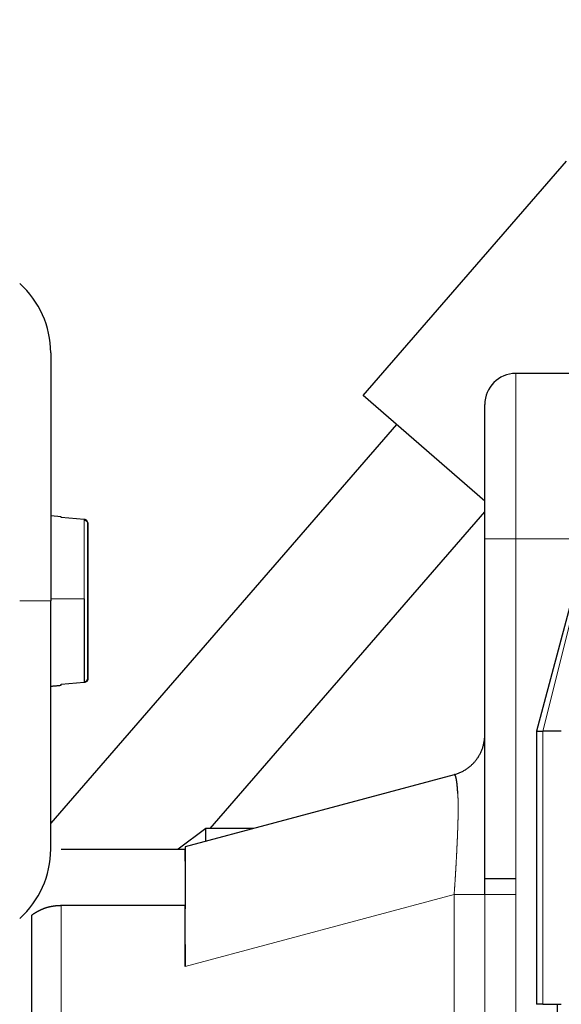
# Model space of a CAD drawing. Header units: inches. Extents: x 0 to 20790, y -12 to 14700.
# Tile 321 of 441: x 9065 to 9091, y 11785 to 11833. Entities that reach past the tile are written whole.
import ezdxf

# ---------------------------------------------------------------- set-up
doc = ezdxf.new("R2010")
doc.units = ezdxf.units.IN
doc.layers.add('1', color=7, linetype='Continuous', true_color=0xffffff)
doc.layers.add('254', color=7, linetype='Continuous', true_color=0xffffff)
doc.styles.add('latin_extended', font='simplex.shx')
doc.dimstyles.get("Standard").update_dxf_attribs({"dimtxt": 0.18, "dimasz": 0.18, "dimexe": 0.18, "dimexo": 0.0625, "dimgap": 0.09, "dimtad": 0, "dimtih": 1, "dimtoh": 1, "dimdec": 4, "dimzin": 0, "dimdsep": 46, "dimtxsty": 'Standard', "dimcen": 0.09, "dimadec": 0, "dimazin": 0, "dimtfac": 1, "dimtdec": 4, "dimtofl": 0, "dimtmove": 0, "dimatfit": 3, "dimfxl": 1, "dimtolj": 1, "dimtzin": 0, "dimarcsym": 0})

# ---------------------------------------------------------------- blocks, each defined once
blk = doc.blocks.new('_U0')
at = {"layer": '254', "color": 3, "linetype": 'Continuous', "lineweight": 13, "transparency": 16777216}
for p, q in [((8993.798, 11800.442), (8993.798, 13273.442)), ((11436.85, 10385.834), (11436.85, 13273.442)), ((9116.298, 13238.442), (11314.35, 13238.442))]:
    blk.add_line(p, q, dxfattribs=at)
at = {"layer": '254', "color": 3, "transparency": 16777216}
for points in [[(9116.298, 13258.858), (9116.298, 13218.025), (8993.798, 13238.442)], [(11314.35, 13218.025), (11314.35, 13258.858), (11436.85, 13238.442)]]:
    blk.add_solid(points, dxfattribs=at)
at = {"layer": 'Defpoints', "color": 0, "transparency": 16777216}
for p in [(11436.85, 13238.442), (8993.798, 11765.442), (11436.85, 10350.834)]:
    blk.add_point(p, dxfattribs=at)
at = {"layer": '254', "color": 2, "lineweight": 13, "transparency": 16777216, "insert": (9999.491, 13422.192), "char_height": 122.5, "attachment_point": 1, "style": 'latin_extended'}
blk.add_mtext('\\A1;2443', dxfattribs=at)

msp = doc.modelspace()

# ---------------------------------------------------------------- linework, layer by layer
at = {"layer": '1', "color": 2, "linetype": 'Continuous', "lineweight": 25}
for p, q in [((9081.42, 11814.375), (9091.249, 11825.706)), ((9066.298, 11816.442), (9066.298, 11804.442)), ((9095.798, 11815.442), (9088.798, 11815.442)), ((9087.298, 11809.276), (9081.42, 11814.375)), ((9087.298, 11807.442), (9087.298, 11813.942)), ((9083.026, 11812.982), (9066.298, 11793.7)), ((9074.018, 11793.443), (9087.298, 11808.751)), ((9066.798, 11808.517), (9066.298, 11808.56)), ((9067.915, 11808.387), (9066.798, 11808.486)), ((9087.298, 11791.002), (9087.298, 11807.442)), ((9091.59, 11804.83), (9089.798, 11798.142)), ((9066.298, 11792.442), (9066.298, 11804.442)), ((9067.915, 11804.543), (9067.915, 11800.526)), ((9067.915, 11800.496), (9066.798, 11800.397)), ((9089.798, 11798.142), (9090.108, 11798.142)), ((9089.798, 11798.142), (9089.798, 11784.942)), ((9091.001, 11798.142), (9090.108, 11798.142)), ((9085.815, 11796.044), (9072.798, 11792.556)), ((9073.798, 11793.442), (9072.464, 11792.441)), ((9076.102, 11793.442), (9073.798, 11793.442)), ((9073.798, 11792.825), (9073.798, 11793.442)), ((9072.798, 11792.442), (9072.798, 11789.711)), ((9072.798, 11786.761), (9072.798, 11789.711)), ((9065.384, 11740.442), (9065.384, 11789.252)), ((9090.108, 11784.942), (9089.798, 11784.942)), ((9090.108, 11784.942), (9091.001, 11784.942)), ((9090.798, 11784.942), (9090.798, 11704.443))]:
    msp.add_line(p, q, dxfattribs=at)
at = {"layer": '1', "color": 110, "linetype": 'Continuous', "lineweight": 13}
for p, q in [((9088.798, 11815.442), (9088.798, 11807.442)), ((9067.915, 11808.387), (9067.915, 11804.543)), ((9087.298, 11807.442), (9088.798, 11807.442)), ((9095.798, 11807.442), (9088.798, 11807.442)), ((9088.798, 11807.442), (9088.798, 11791.002)), ((9090.108, 11798.142), (9091.789, 11804.83)), ((9064.798, 11804.442), (9066.298, 11804.442)), ((9066.298, 11804.546), (9067.915, 11804.543)), ((9090.108, 11798.142), (9090.108, 11784.942)), ((9085.815, 11790.249), (9072.798, 11786.761)), ((9085.815, 11740.634), (9085.815, 11790.249)), ((9087.298, 11740.634), (9087.298, 11790.249)), ((9088.798, 11790.249), (9088.798, 11740.634)), ((9066.798, 11789.711), (9066.798, 11740.442))]:
    msp.add_line(p, q, dxfattribs=at)
at = {"layer": '1', "color": 2, "linetype": 'Continuous', "lineweight": 25}
for centre, radius, start, end in [((9061.798, 11816.442), 4.5, 0, 48.1891), ((9088.798, 11813.942), 1.5, 90, 180), ((9061.798, 11792.442), 4.5, 311.8109, 0)]:
    msp.add_arc(centre, radius, start, end, dxfattribs=at)
for points, degree in [([(9066.798, 11808.486), (9066.798, 11808.511), (9066.798, 11808.52), (9066.798, 11808.515)], 3), ([(9068.098, 11800.728), (9068.098, 11800.888), (9068.098, 11801.861), (9068.098, 11804.546), (9068.098, 11807.181), (9068.098, 11808.069), (9068.098, 11808.186)], 3), ([(9068.098, 11808.155), (9068.098, 11800.697)], 1), ([(9066.298, 11800.323), (9066.798, 11800.367)], 1), ([(9066.798, 11800.368), (9066.798, 11800.373), (9066.798, 11800.393), (9066.798, 11800.428)], 3), ([(9066.798, 11792.442), (9072.798, 11792.442)], 1), ([(9072.798, 11789.711), (9066.798, 11789.711)], 1)]:
    msp.add_open_spline(points, degree=degree, dxfattribs=at)
for points, knots in [([(9068.098, 11808.186), (9068.098, 11808.188), (9068.098, 11808.193), (9068.097, 11808.2), (9068.097, 11808.207), (9068.096, 11808.213), (9068.095, 11808.22), (9068.094, 11808.226), (9068.092, 11808.232), (9068.091, 11808.238), (9068.089, 11808.244), (9068.087, 11808.25), (9068.086, 11808.255), (9068.084, 11808.261), (9068.082, 11808.266), (9068.079, 11808.27), (9068.077, 11808.275), (9068.075, 11808.279), (9068.073, 11808.283), (9068.071, 11808.287), (9068.069, 11808.291), (9068.067, 11808.294), (9068.064, 11808.298), (9068.062, 11808.301), (9068.06, 11808.304), (9068.058, 11808.306), (9068.057, 11808.309), (9068.055, 11808.311), (9068.053, 11808.313), (9068.052, 11808.315), (9068.05, 11808.317), (9068.049, 11808.318), (9068.048, 11808.32), (9068.047, 11808.321), (9068.043, 11808.326), (9068.035, 11808.333), (9068.023, 11808.343), (9068.011, 11808.353), (9067.998, 11808.361), (9067.985, 11808.368), (9067.971, 11808.374), (9067.957, 11808.379), (9067.943, 11808.383), (9067.929, 11808.386), (9067.92, 11808.387), (9067.915, 11808.387)], [0, 0, 0, 0, 0.023638, 0.046958, 0.06993, 0.092523, 0.114711, 0.136466, 0.157763, 0.178577, 0.198885, 0.218667, 0.237903, 0.256575, 0.274666, 0.292161, 0.309046, 0.325309, 0.34094, 0.355927, 0.370263, 0.38394, 0.396951, 0.409291, 0.420956, 0.43194, 0.442242, 0.451857, 0.460785, 0.469022, 0.476569, 0.483424, 0.489586, 0.495055, 0.499831, 0.551519, 0.603206, 0.654746, 0.705993, 0.756807, 0.807051, 0.856601, 0.905342, 0.953172, 1, 1, 1, 1]), ([(9067.915, 11808.357), (9067.918, 11808.357), (9067.922, 11808.356), (9067.93, 11808.355), (9067.937, 11808.354), (9067.945, 11808.352), (9067.952, 11808.35), (9067.959, 11808.348), (9067.967, 11808.345), (9067.974, 11808.342), (9067.981, 11808.339), (9067.988, 11808.336), (9067.995, 11808.332), (9068.002, 11808.328), (9068.009, 11808.324), (9068.015, 11808.319), (9068.022, 11808.314), (9068.028, 11808.309), (9068.034, 11808.303), (9068.04, 11808.298), (9068.044, 11808.293), (9068.048, 11808.289), (9068.05, 11808.286), (9068.053, 11808.282), (9068.057, 11808.278), (9068.061, 11808.272), (9068.065, 11808.266), (9068.07, 11808.259), (9068.074, 11808.251), (9068.079, 11808.242), (9068.083, 11808.232), (9068.087, 11808.221), (9068.091, 11808.209), (9068.094, 11808.197), (9068.096, 11808.183), (9068.097, 11808.17), (9068.098, 11808.16), (9068.098, 11808.155)], [0, 0, 0, 0, 0.024436, 0.049159, 0.074158, 0.099419, 0.124929, 0.150674, 0.176638, 0.202804, 0.229156, 0.255676, 0.282344, 0.30914, 0.336046, 0.36304, 0.390102, 0.417211, 0.444344, 0.471482, 0.498603, 0.509304, 0.522955, 0.539551, 0.55908, 0.581525, 0.606857, 0.635036, 0.666005, 0.699687, 0.735986, 0.774778, 0.815916, 0.859223, 0.904496, 0.951506, 1, 1, 1, 1]), ([(9067.915, 11800.526), (9067.917, 11800.527), (9067.922, 11800.527), (9067.93, 11800.528), (9067.937, 11800.53), (9067.944, 11800.531), (9067.952, 11800.533), (9067.959, 11800.535), (9067.966, 11800.538), (9067.974, 11800.541), (9067.981, 11800.544), (9067.988, 11800.547), (9067.995, 11800.551), (9068.002, 11800.555), (9068.009, 11800.56), (9068.015, 11800.564), (9068.022, 11800.569), (9068.028, 11800.574), (9068.034, 11800.58), (9068.04, 11800.585), (9068.044, 11800.59), (9068.048, 11800.594), (9068.05, 11800.597), (9068.053, 11800.601), (9068.057, 11800.605), (9068.061, 11800.611), (9068.065, 11800.617), (9068.07, 11800.624), (9068.074, 11800.632), (9068.079, 11800.641), (9068.083, 11800.651), (9068.087, 11800.662), (9068.091, 11800.674), (9068.094, 11800.686), (9068.096, 11800.7), (9068.097, 11800.714), (9068.098, 11800.723), (9068.098, 11800.728)], [0, 0, 0, 0, 0.024474, 0.049233, 0.074263, 0.099553, 0.125089, 0.150856, 0.176837, 0.203018, 0.229379, 0.255903, 0.28257, 0.309362, 0.336258, 0.363237, 0.390279, 0.417362, 0.444465, 0.471567, 0.498647, 0.509368, 0.523035, 0.539644, 0.559183, 0.581635, 0.606972, 0.635152, 0.666119, 0.699798, 0.736089, 0.774871, 0.815995, 0.859287, 0.904541, 0.95153, 1, 1, 1, 1]), ([(9068.098, 11800.697), (9068.098, 11800.695), (9068.098, 11800.69), (9068.097, 11800.683), (9068.097, 11800.677), (9068.096, 11800.67), (9068.095, 11800.663), (9068.094, 11800.657), (9068.092, 11800.651), (9068.091, 11800.645), (9068.089, 11800.639), (9068.087, 11800.633), (9068.086, 11800.628), (9068.084, 11800.623), (9068.082, 11800.618), (9068.079, 11800.613), (9068.077, 11800.608), (9068.075, 11800.604), (9068.073, 11800.6), (9068.071, 11800.596), (9068.069, 11800.592), (9068.067, 11800.589), (9068.064, 11800.586), (9068.062, 11800.582), (9068.06, 11800.58), (9068.058, 11800.577), (9068.057, 11800.574), (9068.055, 11800.572), (9068.053, 11800.57), (9068.052, 11800.568), (9068.05, 11800.566), (9068.049, 11800.565), (9068.048, 11800.564), (9068.047, 11800.562), (9068.043, 11800.558), (9068.035, 11800.55), (9068.023, 11800.54), (9068.011, 11800.53), (9067.998, 11800.522), (9067.985, 11800.515), (9067.971, 11800.509), (9067.957, 11800.504), (9067.943, 11800.5), (9067.929, 11800.497), (9067.92, 11800.496), (9067.915, 11800.496)], [0, 0, 0, 0, 0.023638, 0.046958, 0.06993, 0.092523, 0.114711, 0.136466, 0.157763, 0.178577, 0.198885, 0.218667, 0.237903, 0.256575, 0.274666, 0.292161, 0.309046, 0.325309, 0.34094, 0.355927, 0.370263, 0.38394, 0.396951, 0.409291, 0.420956, 0.43194, 0.442242, 0.451857, 0.460785, 0.469022, 0.476569, 0.483424, 0.489586, 0.495055, 0.499831, 0.551519, 0.603206, 0.654746, 0.705993, 0.756807, 0.807051, 0.856601, 0.905342, 0.953172, 1, 1, 1, 1]), ([(9085.994, 11795.13), (9085.994, 11795.131), (9085.994, 11795.137), (9085.993, 11795.15), (9085.992, 11795.168), (9085.991, 11795.187), (9085.99, 11795.205), (9085.989, 11795.223), (9085.988, 11795.241), (9085.987, 11795.259), (9085.985, 11795.276), (9085.984, 11795.294), (9085.983, 11795.311), (9085.982, 11795.328), (9085.981, 11795.345), (9085.979, 11795.362), (9085.978, 11795.378), (9085.977, 11795.395), (9085.976, 11795.411), (9085.974, 11795.427), (9085.973, 11795.443), (9085.972, 11795.459), (9085.97, 11795.474), (9085.969, 11795.49), (9085.967, 11795.505), (9085.966, 11795.52), (9085.964, 11795.535), (9085.963, 11795.55), (9085.961, 11795.564), (9085.96, 11795.578), (9085.958, 11795.593), (9085.957, 11795.606), (9085.955, 11795.62), (9085.954, 11795.634), (9085.952, 11795.647), (9085.951, 11795.66), (9085.949, 11795.673), (9085.947, 11795.686), (9085.946, 11795.699), (9085.944, 11795.711), (9085.942, 11795.723), (9085.94, 11795.735), (9085.939, 11795.747), (9085.937, 11795.758), (9085.935, 11795.77), (9085.933, 11795.781), (9085.931, 11795.792), (9085.93, 11795.802), (9085.928, 11795.813), (9085.926, 11795.823), (9085.924, 11795.833), (9085.922, 11795.843), (9085.92, 11795.853), (9085.918, 11795.862), (9085.916, 11795.871), (9085.914, 11795.88), (9085.912, 11795.889), (9085.91, 11795.897), (9085.908, 11795.906), (9085.906, 11795.914), (9085.904, 11795.921), (9085.902, 11795.929), (9085.9, 11795.936), (9085.898, 11795.944), (9085.895, 11795.95), (9085.893, 11795.957), (9085.891, 11795.964), (9085.889, 11795.97), (9085.886, 11795.976), (9085.884, 11795.981), (9085.882, 11795.987), (9085.879, 11795.992), (9085.877, 11795.997), (9085.875, 11796.002), (9085.872, 11796.006), (9085.87, 11796.011), (9085.867, 11796.015), (9085.865, 11796.018), (9085.862, 11796.022), (9085.86, 11796.025), (9085.857, 11796.028), (9085.855, 11796.031), (9085.852, 11796.034), (9085.849, 11796.036), (9085.847, 11796.038), (9085.844, 11796.04), (9085.841, 11796.042), (9085.839, 11796.043), (9085.836, 11796.044), (9085.833, 11796.045), (9085.83, 11796.045), (9085.827, 11796.046), (9085.824, 11796.046), (9085.821, 11796.046), (9085.818, 11796.045), (9085.816, 11796.045), (9085.815, 11796.044)], [0, 0, 0, 0, 0.000394, 0.010323, 0.020272, 0.03024, 0.04023, 0.050239, 0.060268, 0.070317, 0.080386, 0.090475, 0.100583, 0.110712, 0.12086, 0.131028, 0.141215, 0.151422, 0.161648, 0.171893, 0.182158, 0.192442, 0.202746, 0.213068, 0.22341, 0.23377, 0.244149, 0.254547, 0.264964, 0.275399, 0.285853, 0.296325, 0.306816, 0.317324, 0.327851, 0.338396, 0.34896, 0.35954, 0.370139, 0.380756, 0.39139, 0.402041, 0.41271, 0.423396, 0.4341, 0.44482, 0.455558, 0.466312, 0.477083, 0.487871, 0.498675, 0.509496, 0.520333, 0.531186, 0.542055, 0.55294, 0.563841, 0.574758, 0.585691, 0.596638, 0.607602, 0.61858, 0.629574, 0.640582, 0.651606, 0.662644, 0.673697, 0.684764, 0.695846, 0.706942, 0.718052, 0.729175, 0.740313, 0.751465, 0.76263, 0.773809, 0.785, 0.796205, 0.807424, 0.818655, 0.829899, 0.841155, 0.852424, 0.863705, 0.874999, 0.886305, 0.897623, 0.908952, 0.920294, 0.931647, 0.943011, 0.954387, 0.965774, 0.977172, 0.98858, 1, 1, 1, 1]), ([(9072.798, 11792.556), (9072.798, 11792.554), (9072.798, 11792.553), (9072.798, 11792.552), (9072.798, 11792.55), (9072.797, 11792.548), (9072.797, 11792.546), (9072.797, 11792.544), (9072.797, 11792.542), (9072.797, 11792.539), (9072.797, 11792.536), (9072.797, 11792.532), (9072.797, 11792.529), (9072.797, 11792.525), (9072.797, 11792.521), (9072.797, 11792.517), (9072.797, 11792.512), (9072.796, 11792.508), (9072.796, 11792.503), (9072.796, 11792.497), (9072.796, 11792.492), (9072.796, 11792.486), (9072.796, 11792.48), (9072.796, 11792.474), (9072.796, 11792.468), (9072.796, 11792.461), (9072.795, 11792.455), (9072.795, 11792.448), (9072.795, 11792.44), (9072.795, 11792.433), (9072.795, 11792.425), (9072.795, 11792.417), (9072.795, 11792.409), (9072.795, 11792.4), (9072.795, 11792.392), (9072.795, 11792.383), (9072.795, 11792.374), (9072.795, 11792.365), (9072.794, 11792.355), (9072.794, 11792.345), (9072.794, 11792.336), (9072.794, 11792.325), (9072.794, 11792.315), (9072.794, 11792.304), (9072.794, 11792.294), (9072.794, 11792.283), (9072.794, 11792.271), (9072.794, 11792.26), (9072.794, 11792.248), (9072.794, 11792.237), (9072.794, 11792.225), (9072.794, 11792.212), (9072.794, 11792.2), (9072.794, 11792.187), (9072.794, 11792.175), (9072.794, 11792.162), (9072.794, 11792.148), (9072.794, 11792.135), (9072.794, 11792.121), (9072.794, 11792.108), (9072.794, 11792.094), (9072.794, 11792.08), (9072.794, 11792.065), (9072.794, 11792.051), (9072.794, 11792.036), (9072.795, 11792.021), (9072.795, 11792.006), (9072.795, 11791.991), (9072.795, 11791.975), (9072.795, 11791.96), (9072.795, 11791.944), (9072.795, 11791.928), (9072.795, 11791.912), (9072.795, 11791.896), (9072.795, 11791.879), (9072.796, 11791.863), (9072.796, 11791.846), (9072.796, 11791.829), (9072.796, 11791.812), (9072.796, 11791.795), (9072.796, 11791.777), (9072.796, 11791.76), (9072.796, 11791.742), (9072.797, 11791.724), (9072.797, 11791.706), (9072.797, 11791.688), (9072.797, 11791.67), (9072.797, 11791.651), (9072.797, 11791.633), (9072.798, 11791.614), (9072.798, 11791.595), (9072.798, 11791.576), (9072.798, 11791.557), (9072.798, 11791.538), (9072.798, 11791.518), (9072.798, 11791.499), (9072.799, 11791.479), (9072.799, 11791.459), (9072.799, 11791.44), (9072.799, 11791.42), (9072.799, 11791.399), (9072.799, 11791.379), (9072.8, 11791.359), (9072.8, 11791.338), (9072.8, 11791.317), (9072.8, 11791.297), (9072.8, 11791.276), (9072.8, 11791.255), (9072.8, 11791.234), (9072.801, 11791.213), (9072.801, 11791.191), (9072.801, 11791.17), (9072.801, 11791.148), (9072.801, 11791.127), (9072.801, 11791.105), (9072.801, 11791.083), (9072.801, 11791.061), (9072.801, 11791.039), (9072.801, 11791.017), (9072.801, 11790.995), (9072.801, 11790.973), (9072.801, 11790.95), (9072.801, 11790.928), (9072.802, 11790.905), (9072.802, 11790.883), (9072.802, 11790.86), (9072.801, 11790.837), (9072.801, 11790.814), (9072.801, 11790.791), (9072.801, 11790.767), (9072.801, 11790.743), (9072.801, 11790.72), (9072.801, 11790.696), (9072.801, 11790.671), (9072.801, 11790.647), (9072.801, 11790.622), (9072.801, 11790.598), (9072.801, 11790.573), (9072.801, 11790.548), (9072.801, 11790.522), (9072.8, 11790.497), (9072.8, 11790.471), (9072.8, 11790.445), (9072.8, 11790.419), (9072.8, 11790.393), (9072.8, 11790.367), (9072.8, 11790.34), (9072.799, 11790.313), (9072.799, 11790.286), (9072.799, 11790.259), (9072.799, 11790.232), (9072.799, 11790.205), (9072.799, 11790.177), (9072.798, 11790.149), (9072.798, 11790.121), (9072.798, 11790.093), (9072.798, 11790.065), (9072.798, 11790.036), (9072.798, 11790.008), (9072.798, 11789.979), (9072.797, 11789.95), (9072.797, 11789.921), (9072.797, 11789.892), (9072.797, 11789.862), (9072.797, 11789.832), (9072.797, 11789.803), (9072.796, 11789.773), (9072.796, 11789.743), (9072.796, 11789.712), (9072.796, 11789.682), (9072.796, 11789.651), (9072.796, 11789.62), (9072.796, 11789.589), (9072.796, 11789.558), (9072.795, 11789.527), (9072.795, 11789.496), (9072.795, 11789.464), (9072.795, 11789.432), (9072.795, 11789.4), (9072.795, 11789.368), (9072.795, 11789.336), (9072.795, 11789.304), (9072.795, 11789.271), (9072.795, 11789.239), (9072.794, 11789.206), (9072.794, 11789.173), (9072.794, 11789.14), (9072.794, 11789.107), (9072.794, 11789.074), (9072.794, 11789.04), (9072.794, 11789.006), (9072.794, 11788.973), (9072.794, 11788.939), (9072.794, 11788.905), (9072.794, 11788.871), (9072.794, 11788.836), (9072.794, 11788.802), (9072.794, 11788.767), (9072.794, 11788.733), (9072.794, 11788.698), (9072.794, 11788.663), (9072.794, 11788.628), (9072.794, 11788.593), (9072.794, 11788.558), (9072.794, 11788.522), (9072.794, 11788.487), (9072.794, 11788.451), (9072.794, 11788.415), (9072.794, 11788.379), (9072.794, 11788.344), (9072.794, 11788.307), (9072.795, 11788.271), (9072.795, 11788.235), (9072.795, 11788.199), (9072.795, 11788.162), (9072.795, 11788.126), (9072.795, 11788.089), (9072.795, 11788.052), (9072.795, 11788.015), (9072.795, 11787.978), (9072.795, 11787.941), (9072.795, 11787.904), (9072.795, 11787.867), (9072.796, 11787.83), (9072.796, 11787.793), (9072.796, 11787.755), (9072.796, 11787.718), (9072.796, 11787.68), (9072.796, 11787.642), (9072.796, 11787.605), (9072.796, 11787.567), (9072.796, 11787.529), (9072.797, 11787.491), (9072.797, 11787.453), (9072.797, 11787.415), (9072.797, 11787.377), (9072.797, 11787.339), (9072.797, 11787.3), (9072.797, 11787.262), (9072.797, 11787.224), (9072.797, 11787.185), (9072.797, 11787.147), (9072.797, 11787.109), (9072.797, 11787.07), (9072.798, 11787.032), (9072.798, 11786.993), (9072.798, 11786.954), (9072.798, 11786.916), (9072.798, 11786.877), (9072.798, 11786.838), (9072.798, 11786.799), (9072.798, 11786.774), (9072.798, 11786.761)], [0, 0, 0, 0, 0.021205, 0.025438, 0.029668, 0.033895, 0.038119, 0.04234, 0.046558, 0.050773, 0.054984, 0.059192, 0.063396, 0.067597, 0.071795, 0.075989, 0.080179, 0.084366, 0.088549, 0.092728, 0.096903, 0.101074, 0.105242, 0.109405, 0.113564, 0.117719, 0.121869, 0.126015, 0.130157, 0.134295, 0.138428, 0.142556, 0.14668, 0.150799, 0.154914, 0.159023, 0.163128, 0.167228, 0.171323, 0.175413, 0.179498, 0.183578, 0.187652, 0.191722, 0.195786, 0.199845, 0.203898, 0.207946, 0.211989, 0.216026, 0.220057, 0.224083, 0.228103, 0.232117, 0.236126, 0.240128, 0.244125, 0.248116, 0.252101, 0.25608, 0.260053, 0.264019, 0.26798, 0.271934, 0.275882, 0.279824, 0.283759, 0.287688, 0.291611, 0.295527, 0.299436, 0.30334, 0.307236, 0.311126, 0.315009, 0.318885, 0.322755, 0.326618, 0.330474, 0.334323, 0.338166, 0.342001, 0.34583, 0.349651, 0.353466, 0.357273, 0.361074, 0.364867, 0.368653, 0.372432, 0.376204, 0.379968, 0.383725, 0.387475, 0.391218, 0.394953, 0.398681, 0.402402, 0.406115, 0.409821, 0.413519, 0.41721, 0.420893, 0.424569, 0.428238, 0.431898, 0.435552, 0.439197, 0.442835, 0.446466, 0.450089, 0.453704, 0.457311, 0.460911, 0.464503, 0.468088, 0.471664, 0.475234, 0.478795, 0.482348, 0.485894, 0.489432, 0.492963, 0.496485, 0.5, 0.503515, 0.507038, 0.510568, 0.514106, 0.517652, 0.521206, 0.524767, 0.528336, 0.531913, 0.535497, 0.539089, 0.542689, 0.546297, 0.549912, 0.553535, 0.557165, 0.560803, 0.564449, 0.568102, 0.571763, 0.575431, 0.579107, 0.58279, 0.586481, 0.59018, 0.593885, 0.597599, 0.601319, 0.605047, 0.608783, 0.612525, 0.616275, 0.620032, 0.623797, 0.627569, 0.631348, 0.635134, 0.638927, 0.642727, 0.646535, 0.650349, 0.654171, 0.657999, 0.661835, 0.665677, 0.669526, 0.673382, 0.677245, 0.681115, 0.684991, 0.688875, 0.692764, 0.696661, 0.700564, 0.704474, 0.70839, 0.712312, 0.716241, 0.720177, 0.724118, 0.728066, 0.732021, 0.735981, 0.739948, 0.743921, 0.747899, 0.751884, 0.755875, 0.759872, 0.763875, 0.767883, 0.771897, 0.775918, 0.779943, 0.783975, 0.788012, 0.792054, 0.796102, 0.800156, 0.804214, 0.808279, 0.812348, 0.816423, 0.820502, 0.824587, 0.828677, 0.832772, 0.836872, 0.840977, 0.845087, 0.849201, 0.85332, 0.857444, 0.861573, 0.865706, 0.869843, 0.873985, 0.878131, 0.882282, 0.886437, 0.890596, 0.894759, 0.898926, 0.903097, 0.907272, 0.911451, 0.915634, 0.919821, 0.924011, 0.928205, 0.932403, 0.936604, 0.940808, 0.945016, 0.949228, 0.953442, 0.95766, 0.961881, 0.966105, 0.970332, 0.974562, 0.978795, 0.98303, 0.987269, 0.99151, 0.995754, 1, 1, 1, 1]), ([(9087.298, 11790.249), (9087.298, 11790.338), (9087.298, 11790.508), (9087.298, 11790.759), (9087.298, 11790.92), (9087.298, 11791.002)], [0, 0, 0, 0, 0.355, 0.675, 1, 1, 1, 1]), ([(9088.798, 11791.002), (9088.601, 11791.002), (9088.209, 11791.002), (9087.71, 11791.002), (9087.376, 11791.002), (9087.298, 11791.002), (9087.298, 11791.002)], [0, 0, 0, 0, 0.250438, 0.500876, 0.751314, 1, 1, 1, 1]), ([(9066.798, 11789.711), (9066.791, 11789.711), (9066.778, 11789.711), (9066.758, 11789.71), (9066.738, 11789.71), (9066.718, 11789.709), (9066.698, 11789.709), (9066.677, 11789.708), (9066.657, 11789.706), (9066.637, 11789.705), (9066.616, 11789.704), (9066.596, 11789.702), (9066.576, 11789.7), (9066.555, 11789.698), (9066.535, 11789.696), (9066.514, 11789.694), (9066.494, 11789.691), (9066.473, 11789.689), (9066.453, 11789.686), (9066.432, 11789.683), (9066.412, 11789.679), (9066.391, 11789.676), (9066.371, 11789.673), (9066.351, 11789.669), (9066.33, 11789.665), (9066.31, 11789.661), (9066.289, 11789.657), (9066.269, 11789.652), (9066.248, 11789.648), (9066.228, 11789.643), (9066.208, 11789.638), (9066.188, 11789.633), (9066.167, 11789.628), (9066.147, 11789.622), (9066.127, 11789.617), (9066.107, 11789.611), (9066.087, 11789.605), (9066.067, 11789.599), (9066.047, 11789.592), (9066.027, 11789.586), (9066.008, 11789.579), (9065.984, 11789.571), (9065.957, 11789.561), (9065.926, 11789.55), (9065.895, 11789.537), (9065.864, 11789.524), (9065.832, 11789.511), (9065.8, 11789.497), (9065.768, 11789.482), (9065.735, 11789.466), (9065.703, 11789.45), (9065.67, 11789.433), (9065.638, 11789.416), (9065.605, 11789.397), (9065.573, 11789.379), (9065.541, 11789.359), (9065.509, 11789.339), (9065.477, 11789.318), (9065.445, 11789.297), (9065.414, 11789.275), (9065.394, 11789.26), (9065.384, 11789.252)], [0, 0, 0, 0, 0.012059, 0.024157, 0.036292, 0.048466, 0.060679, 0.072931, 0.085222, 0.097552, 0.109922, 0.122331, 0.134781, 0.14727, 0.159799, 0.172369, 0.184978, 0.197628, 0.210318, 0.223049, 0.23582, 0.248631, 0.261483, 0.274375, 0.287308, 0.30028, 0.313293, 0.326346, 0.339439, 0.352572, 0.365746, 0.378958, 0.392211, 0.405503, 0.418835, 0.432206, 0.445617, 0.459066, 0.472555, 0.486082, 0.499648, 0.513252, 0.534569, 0.556403, 0.578749, 0.601601, 0.624953, 0.648799, 0.673132, 0.697944, 0.723227, 0.748973, 0.775174, 0.80182, 0.828903, 0.856412, 0.884337, 0.912669, 0.941398, 0.970511, 1, 1, 1, 1])]:
    msp.add_open_spline(points, degree=3, knots=knots, dxfattribs=at)
msp.add_rational_spline([(9085.815, 11796.044), (9086.471, 11796.22), (9086.884, 11796.759), (9087.298, 11797.297), (9087.298, 11797.976)], [0.857220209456, 0.876726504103, 1, 0.876756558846, 0.857229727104], degree=2, knots=[0, 0, 0, 0.500061, 0.500061, 1, 1, 1], dxfattribs=at)
at = {"layer": '1', "color": 110, "linetype": 'Continuous', "lineweight": 13}
for points, knots in [([(9085.815, 11790.249), (9085.816, 11790.262), (9085.818, 11790.288), (9085.821, 11790.328), (9085.824, 11790.367), (9085.827, 11790.407), (9085.83, 11790.446), (9085.833, 11790.486), (9085.836, 11790.525), (9085.839, 11790.564), (9085.841, 11790.604), (9085.844, 11790.643), (9085.847, 11790.682), (9085.849, 11790.721), (9085.852, 11790.76), (9085.855, 11790.799), (9085.857, 11790.838), (9085.86, 11790.877), (9085.862, 11790.916), (9085.865, 11790.955), (9085.867, 11790.993), (9085.87, 11791.032), (9085.872, 11791.07), (9085.875, 11791.109), (9085.877, 11791.147), (9085.879, 11791.186), (9085.882, 11791.224), (9085.884, 11791.262), (9085.886, 11791.3), (9085.889, 11791.338), (9085.891, 11791.376), (9085.893, 11791.414), (9085.895, 11791.452), (9085.898, 11791.489), (9085.9, 11791.527), (9085.902, 11791.564), (9085.904, 11791.602), (9085.906, 11791.639), (9085.908, 11791.676), (9085.91, 11791.713), (9085.912, 11791.75), (9085.914, 11791.787), (9085.916, 11791.823), (9085.918, 11791.86), (9085.92, 11791.897), (9085.922, 11791.933), (9085.924, 11791.969), (9085.926, 11792.005), (9085.928, 11792.041), (9085.93, 11792.077), (9085.931, 11792.113), (9085.933, 11792.149), (9085.935, 11792.184), (9085.937, 11792.22), (9085.939, 11792.255), (9085.94, 11792.29), (9085.942, 11792.325), (9085.944, 11792.36), (9085.946, 11792.395), (9085.947, 11792.429), (9085.949, 11792.464), (9085.951, 11792.498), (9085.952, 11792.532), (9085.954, 11792.566), (9085.955, 11792.6), (9085.957, 11792.634), (9085.958, 11792.667), (9085.96, 11792.701), (9085.961, 11792.734), (9085.963, 11792.767), (9085.964, 11792.8), (9085.966, 11792.833), (9085.967, 11792.866), (9085.969, 11792.898), (9085.97, 11792.931), (9085.972, 11792.963), (9085.973, 11792.995), (9085.974, 11793.027), (9085.976, 11793.059), (9085.977, 11793.09), (9085.978, 11793.122), (9085.979, 11793.153), (9085.981, 11793.184), (9085.982, 11793.215), (9085.983, 11793.246), (9085.984, 11793.276), (9085.985, 11793.307), (9085.987, 11793.337), (9085.988, 11793.367), (9085.989, 11793.397), (9085.99, 11793.427), (9085.991, 11793.456), (9085.992, 11793.486), (9085.993, 11793.515), (9085.994, 11793.544), (9085.995, 11793.573), (9085.996, 11793.601), (9085.997, 11793.63), (9085.998, 11793.658), (9085.998, 11793.686), (9085.999, 11793.714), (9086, 11793.742), (9086.001, 11793.77), (9086.002, 11793.797), (9086.002, 11793.824), (9086.003, 11793.851), (9086.004, 11793.878), (9086.004, 11793.905), (9086.005, 11793.931), (9086.006, 11793.958), (9086.006, 11793.984), (9086.007, 11794.01), (9086.007, 11794.036), (9086.008, 11794.061), (9086.008, 11794.086), (9086.009, 11794.112), (9086.009, 11794.137), (9086.009, 11794.162), (9086.01, 11794.186), (9086.01, 11794.211), (9086.01, 11794.235), (9086.011, 11794.259), (9086.011, 11794.283), (9086.011, 11794.307), (9086.011, 11794.33), (9086.011, 11794.353), (9086.011, 11794.377), (9086.011, 11794.4), (9086.011, 11794.422), (9086.011, 11794.445), (9086.011, 11794.467), (9086.011, 11794.49), (9086.011, 11794.512), (9086.011, 11794.534), (9086.011, 11794.557), (9086.011, 11794.579), (9086.01, 11794.601), (9086.01, 11794.623), (9086.01, 11794.644), (9086.009, 11794.666), (9086.009, 11794.687), (9086.009, 11794.709), (9086.008, 11794.73), (9086.008, 11794.751), (9086.007, 11794.773), (9086.007, 11794.794), (9086.006, 11794.814), (9086.006, 11794.835), (9086.005, 11794.856), (9086.004, 11794.876), (9086.004, 11794.897), (9086.003, 11794.917), (9086.002, 11794.937), (9086.002, 11794.957), (9086.001, 11794.977), (9086, 11794.997), (9085.999, 11795.016), (9085.998, 11795.036), (9085.998, 11795.055), (9085.997, 11795.074), (9085.996, 11795.093), (9085.995, 11795.112), (9085.994, 11795.124), (9085.994, 11795.13)], [0, 0, 0, 0, 0.006921, 0.013836, 0.020743, 0.027645, 0.034539, 0.041427, 0.048307, 0.055181, 0.062047, 0.068907, 0.075759, 0.082603, 0.089441, 0.09627, 0.103092, 0.109907, 0.116714, 0.123513, 0.130304, 0.137087, 0.143862, 0.150628, 0.157387, 0.164137, 0.170879, 0.177612, 0.184337, 0.191053, 0.197761, 0.204459, 0.211149, 0.21783, 0.224502, 0.231165, 0.237819, 0.244463, 0.251098, 0.257724, 0.26434, 0.270947, 0.277544, 0.284131, 0.290709, 0.297277, 0.303835, 0.310383, 0.316921, 0.323449, 0.329967, 0.336475, 0.342972, 0.349459, 0.355935, 0.362401, 0.368857, 0.375302, 0.381736, 0.38816, 0.394572, 0.400974, 0.407365, 0.413745, 0.420114, 0.426472, 0.432819, 0.439155, 0.445479, 0.451792, 0.458094, 0.464385, 0.470664, 0.476931, 0.483187, 0.489432, 0.495664, 0.501886, 0.508095, 0.514293, 0.520479, 0.526653, 0.532815, 0.538966, 0.545104, 0.551231, 0.557345, 0.563447, 0.569538, 0.575616, 0.581682, 0.587736, 0.593778, 0.599808, 0.605825, 0.61183, 0.617823, 0.623803, 0.629772, 0.635727, 0.641671, 0.647602, 0.653521, 0.659427, 0.665321, 0.671202, 0.677071, 0.682928, 0.688772, 0.694603, 0.700423, 0.706229, 0.712023, 0.717805, 0.723574, 0.729331, 0.735075, 0.740806, 0.746526, 0.752232, 0.757926, 0.763608, 0.769277, 0.774934, 0.780579, 0.786211, 0.79183, 0.797437, 0.803032, 0.808627, 0.814234, 0.819853, 0.825485, 0.83113, 0.836786, 0.842456, 0.848137, 0.853832, 0.859538, 0.865258, 0.870989, 0.876733, 0.88249, 0.888259, 0.894041, 0.899835, 0.905641, 0.91146, 0.917292, 0.923136, 0.928993, 0.934862, 0.940743, 0.946637, 0.952543, 0.958462, 0.964393, 0.970336, 0.976292, 0.98226, 0.988241, 0.994234, 1, 1, 1, 1]), ([(9088.798, 11791.002), (9088.798, 11790.92), (9088.798, 11790.758), (9088.798, 11790.507), (9088.798, 11790.338), (9088.798, 11790.249)], [0, 0, 0, 0, 0.325, 0.645, 1, 1, 1, 1]), ([(9085.815, 11790.249), (9085.956, 11790.249), (9086.365, 11790.249), (9086.936, 11790.249), (9087.247, 11790.249), (9087.296, 11790.249), (9087.298, 11790.249)], [0, 0, 0, 0, 0.167937, 0.503811, 0.839685, 1, 1, 1, 1])]:
    msp.add_open_spline(points, degree=3, knots=knots, dxfattribs=at)
msp.add_rational_spline([(9088.798, 11790.249), (9088.181, 11790.249), (9087.742, 11790.249), (9087.304, 11790.249), (9087.298, 11790.249)], [0.853558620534, 0.854428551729, 1, 0.85442855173, 0.853558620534], degree=2, knots=[0, 0, 0, 0.5, 0.5, 1, 1, 1], dxfattribs=at)

# ---------------------------------------------------------------- dimensions: what is measured, and where the dimension line sits
at = {"layer": '254', "color": 2, "linetype": 'Continuous', "lineweight": 13}
dim = msp.add_linear_dim(base=(11436.85, 13238.442), p1=(8993.798, 11765.442), p2=(11436.85, 10350.834), dimstyle='Standard', override={"dimscale": 35, "dimtxt": 3.5, "dimasz": 3.5, "dimexe": 1, "dimexo": 1, "dimgap": 1.75, "dimtad": 1, "dimtih": 1, "dimtoh": 0, "dimdec": 0, "dimlfac": 1, "dimzin": 8, "dimdsep": 46, "dimlunit": 2, "dimtxsty": 'latin_extended', "dimsah": 1, "dimse1": 0, "dimse2": 0, "dimsd1": 0, "dimsd2": 0, "dimclrd": 3, "dimclre": 3, "dimclrt": 2, "dimtol": 0, "dimtm": -0.1, "dimtfac": 0.714286, "dimtdec": 3, "dimtofl": 1, "dimtmove": 0, "dimtzin": 8, "dimlwd": 13, "dimlwe": 13}, dxfattribs=at)
dim.commit()
dim.dimension.update_dxf_attribs({"geometry": '_U0', "text_midpoint": (10215.324, 13238.442), "dimtype": 160})

doc.saveas('drawing.dxf')
